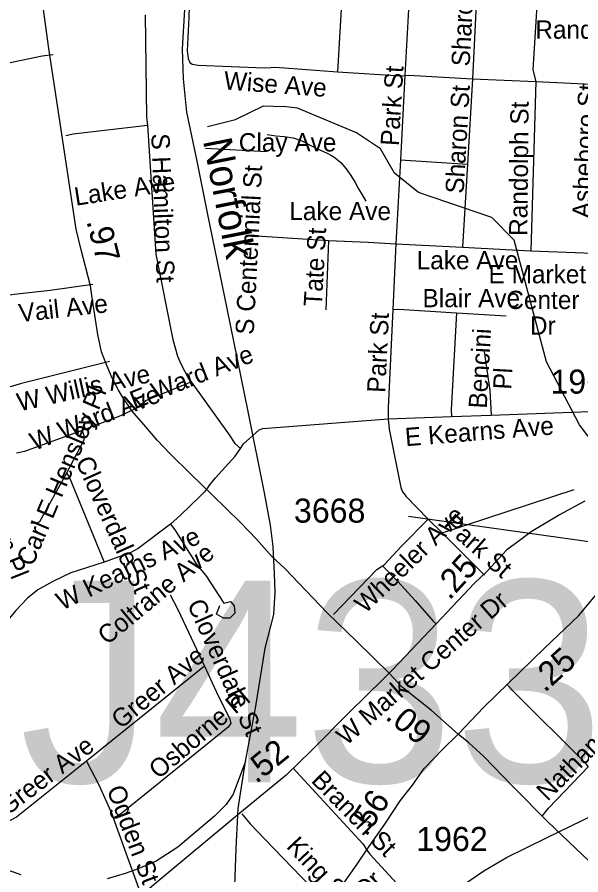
# Model space of a CAD drawing. Extents: x 1662474 to 1856135, y 779280 to 917889.
# Drawn here: x 1702696 to 1705631, y 797474 to 801937 of the extents above; entities that cross this region are included whole.
import ezdxf

# ---------------------------------------------------------------- set-up
doc = ezdxf.new("R2010")
doc.units = 0
for name, color, linetype in [('Exist Hydrographic Misc Water Feature', 7, 'Continuous'), ('Exist Railroad Mainline', 7, 'Continuous'), ('Exist Railroad Mainline Label', 7, 'Continuous'), ('Exist Railroad Siding', 7, 'Continuous'), ('Exist Road Non-System Structure Non-Sys Other Number Label', 7, 'Continuous'), ('Exist Road Non-System Type 51', 7, 'Continuous'), ('Exist Road Non-System Type 51 Label', 7, 'Continuous'), ('Exist Road Primary US Mileage Hundredths English Label', 7, 'Continuous'), ('Exist Road Primary US UnDivided 4 Lane Attributed', 7, 'Continuous'), ('Exist Road Secondary Mileage Hundredths English Label', 7, 'Continuous'), ('Exist Road Secondary Mileage Tenths English Label', 7, 'Continuous'), ('Exist Road Secondary Type 51 Attributed', 7, 'Continuous'), ('Exist Road Secondary Type 51 Label', 7, 'Continuous'), ('Exist Road Secondary Type 51 Number Label', 7, 'Continuous'), ('Exist Utilities Electrical Transmission Line', 7, 'Continuous')]:
    doc.layers.add(name, color=color, linetype=linetype)

msp = doc.modelspace()

# ---------------------------------------------------------------- linework, layer by layer
at = {"layer": 'Exist Hydrographic Misc Water Feature'}
for points in [[(1703687, 801367.3), (1703833.3, 801403.9), (1703978.1, 801474.6), (1704081, 801471.1)], [(1706601, 798213), (1706577, 798348), (1706572, 798673.1), (1706483, 799006.4), (1706318, 799183.7), (1706094, 799326.1), (1705772, 799621.6), (1705624, 799814.9), (1705452, 800143.4), (1705283, 800777), (1705167, 800894.3), (1704785, 801023.5), (1704661, 801124.5), (1704587, 801250.7), (1704463, 801335.3), (1704156, 801463), (1704081, 801471.1)]]:
    msp.add_lwpolyline(points, dxfattribs=at)
at = {"layer": 'Exist Railroad Mainline'}
for points in [[(1703884.2, 798063.9), (1703936.3, 798341.8), (1703986.3, 798653.6), (1704032.5, 798827.7), (1704039.1, 798943.5), (1704035.5, 799041.7), (1704028.2, 799181.7), (1704015.1, 799293.9), (1703984, 799461.9), (1703898.4, 799884.8), (1703789.5, 800421.4), (1703688.2, 800909.9), (1703631.6, 801196.6), (1703579.2, 801442.9), (1703562, 801614.9), (1703557, 801771.2), (1703568.1, 801976.8)], [(1703902.7, 796877.7), (1703877.1, 797023.6), (1703849.3, 797179.5), (1703827.9, 797366), (1703835.3, 797611.8), (1703846.1, 797818.5), (1703884.2, 798063.9)], [(1702716.6, 797473.2), (1702611, 797510)]]:
    msp.add_lwpolyline(points, dxfattribs=at)
at = {"layer": 'Exist Railroad Siding'}
msp.add_lwpolyline([(1703884.2, 798063.9), (1703838.4, 797940.6), (1703819.7, 797892.9), (1703783.3, 797840.6), (1703723, 797779.1), (1703532.1, 797618.1), (1703419.3, 797544.8), (1703326.5, 797504.4), (1703258.3, 797481), (1703164.9, 797453)], dxfattribs=at)
at = {"layer": 'Exist Road Non-System Type 51'}
for p, q in [((1704390.1, 802091), (1704363.1, 801651.9)), ((1704738.5, 802074.8), (1704713.8, 801633.8)), ((1705088.1, 802054.5), (1705066.9, 801616.2)), ((1704713.8, 801633.8), (1704692, 801193.4)), ((1705066.9, 801616.2), (1705041.4, 801171.4)), ((1705066.9, 801616.2), (1705395.9, 801601.8)), ((1705395.9, 801601.8), (1705370.1, 800720.9)), ((1705395.9, 801601.8), (1705723.2, 801585.8)), ((1703675.8, 801255.1), (1703993.4, 801237.2)), ((1704692, 801193.4), (1704667.4, 800756.4)), ((1704692, 801193.4), (1705041.4, 801171.4)), ((1705041.4, 801171.4), (1705014.9, 800739)), ((1703891.5, 800801.5), (1703970.5, 800796.5)), ((1703970.5, 800796.5), (1704316.9, 800773.9)), ((1704316.9, 800773.9), (1704303.4, 800412.9)), ((1704667.4, 800756.4), (1704651.4, 800415.4)), ((1704667.4, 800756.4), (1705014.9, 800739)), ((1705014.9, 800739), (1705370.1, 800720.9)), ((1705370.1, 800720.9), (1705692.8, 800708.1)), ((1704982.9, 800398.1), (1705241.9, 800383.2)), ((1704628, 799846.7), (1704957.9, 799858.5)), ((1704957.9, 799858.5), (1705164.6, 799865.9)), ((1705164.6, 799865.9), (1705677.9, 799884.2)), ((1704909.1, 799253.2), (1705596.1, 799478.2)), ((1704836.4, 799324.4), (1704909.1, 799253.2)), ((1704909.1, 799253.2), (1705128.5, 799032.8)), ((1703671.2, 798560.4), (1703056.1, 798065.1))]:
    msp.add_line(p, q, dxfattribs=at)
for points in [[(1703588.9, 802132.8), (1703594.9, 802113.6), (1703589.6, 801934.4), (1703580.8, 801761.4), (1703585.8, 801720.7), (1703594.4, 801700.7), (1703607, 801692.6), (1703638.5, 801687.6), (1703982.1, 801672.1), (1704016.9, 801674.4)], [(1705088.1, 802054.5), (1705357.9, 802037.4), (1705399.9, 802032.4), (1705403.9, 802025.1), (1705380.6, 801662.4), (1705395.9, 801601.8)], [(1703362.1, 801948.8), (1703370, 801413.9), (1703373.6, 801375.2)], [(1702882.9, 801741.4), (1702825.1, 801733.2), (1702401.2, 801645.9)], [(1704016.9, 801674.4), (1704035.9, 801676.4), (1704088.1, 801673.2), (1704363.1, 801651.9)], [(1704363.1, 801651.9), (1704695.9, 801631.9), (1704713.8, 801633.8)], [(1704713.8, 801633.8), (1704735.6, 801634.9), (1705066.9, 801616.2)], [(1702948.5, 801321.7), (1702987.6, 801328.9), (1703373.6, 801375.2)], [(1703373.6, 801375.2), (1703417.5, 800703.9), (1703506.8, 800259), (1703531.4, 800172.7), (1703549, 800128.9), (1703589.4, 800053.5), (1703600.9, 800039.6)], [(1703998.1, 801326.4), (1704042, 801319.8), (1704086.2, 801315), (1704133.4, 801308.7), (1704178.4, 801293), (1704221.1, 801271.4), (1704263.2, 801249.2), (1704306.4, 801230.4), (1704332.1, 801216.4)], [(1704332.1, 801216.4), (1704346.9, 801208.4), (1704350.9, 801205)], [(1704350.9, 801205), (1704381, 801180.1), (1704409.1, 801147.4), (1704433.6, 801112), (1704455.4, 801076.5), (1704473.8, 801042.7), (1704491.4, 801011.6), (1704510.9, 800978.4)], [(1704316.9, 800773.9), (1704524, 800765.9), (1704667.4, 800756.4)], [(1703089.1, 800545.6), (1702867.1, 800513.9), (1702679.4, 800493.4), (1702588.9, 800480.8)], [(1704651.4, 800415.4), (1704627.4, 799904.4), (1704628, 799846.7)], [(1704651.4, 800415.4), (1704681, 800416.8), (1704982.9, 800398.1)], [(1704982.9, 800398.1), (1704955.2, 799893.7), (1704957.9, 799858.5)], [(1705126.9, 800197.4), (1705146.4, 800065.6), (1705156, 799995.2), (1705164.6, 799865.9)], [(1703176, 800145.6), (1702718.2, 800029.6), (1702642.1, 800007.6)], [(1703310.1, 799898.7), (1703365.5, 799942.8), (1703600.9, 800039.6)], [(1703600.9, 800039.6), (1703800.1, 799762.9), (1703829.2, 799718.1), (1703858.4, 799692.9)], [(1703310.1, 799898.7), (1703233.8, 799862.2), (1703033.8, 799786.4)], [(1703955.9, 799789.8), (1703974.4, 799796.9), (1704628, 799846.7)], [(1704628, 799846.7), (1704632.6, 799792.9), (1704693.9, 799488.9), (1704700.9, 799471.1), (1704719.4, 799444.1), (1704836.4, 799324.4)], [(1703033.8, 799786.4), (1702733.8, 799676.4), (1702693.1, 799667.9)], [(1703033.8, 799786.4), (1703043.2, 799760.6), (1703042.4, 799736.2), (1702953.1, 799564)], [(1703858.4, 799692.9), (1703874.6, 799717), (1703955.9, 799789.8)], [(1703691.5, 799495), (1703728.2, 799539.6), (1703830.9, 799653.2), (1703858.4, 799692.9)], [(1702953.1, 799564), (1702811.8, 799310.8), (1702791.5, 799301.5), (1702767.4, 799303.1)], [(1702953.1, 799564), (1702965.8, 799545.6), (1703148.5, 799100.2)], [(1703691.5, 799495), (1703671.6, 799466.9), (1703649.2, 799444.1), (1703545.9, 799345.1), (1703494.1, 799299.4)], [(1704598.4, 799081.6), (1704606.1, 799086.1), (1704698.4, 799185.2), (1704836.4, 799324.4)], [(1703494.1, 799299.4), (1703326.6, 799172.2), (1703288.1, 799150.4), (1703148.5, 799100.2)], [(1703494.1, 799299.4), (1703517, 799269.8), (1703631.6, 799087.4), (1703678.6, 799030.7)], [(1703148.5, 799100.2), (1702975.8, 799045.1), (1702880.8, 799000.5), (1702803.6, 798956.9), (1702749, 798913.1), (1702689.4, 798849.9), (1702630.9, 798780.6)], [(1704342.1, 798828.9), (1704568.4, 799061.9), (1704598.4, 799081.6)], [(1704598.4, 799081.6), (1704677.4, 799000.8), (1704767.4, 798902.1), (1704861.9, 798793.2), (1704878.9, 798777.9)], [(1703678.6, 799030.7), (1703771.6, 798887.9), (1703807.2, 798895.5), (1703826.1, 798873.5), (1703829.2, 798835.4), (1703803.9, 798810.2), (1703769.8, 798808.9), (1703733.2, 798830.9), (1703750.6, 798875)], [(1703492, 798931.5), (1703532.1, 798855.4), (1703671.2, 798560.4)], [(1703671.2, 798560.4), (1703732.1, 798428.4), (1703803.1, 798284.8), (1703808.4, 798260.6), (1703802, 798252.2), (1703794.9, 798242.5), (1703240.1, 797795.2), (1703219.6, 797780.9), (1703196.2, 797770.1)], [(1705244.8, 798465.6), (1705276.8, 798431.2), (1705649.5, 798060.4), (1705668.4, 798036.2)], [(1703056.1, 798065.1), (1702692.9, 797774.2), (1702656.1, 797754.9), (1702609.1, 797739.1), (1702554.2, 797732.5), (1702488.4, 797735.2), (1702392.4, 797753.5), (1702207.5, 797796.9)], [(1703056.1, 798065.1), (1703121.9, 797939.6), (1703190.8, 797788.2), (1703196.2, 797770.1)], [(1704130.4, 798030.4), (1704494.9, 797635.2), (1704517.8, 797599.8)], [(1705428.5, 797779.8), (1705461.9, 797821), (1705668.4, 798036.2)], [(1703196.2, 797770.1), (1703336.6, 797382.4), (1703343.5, 797352.2)], [(1703865, 797792.1), (1703909.6, 797739.6), (1703985.8, 797658.8), (1704319.1, 797313.7)], [(1704517.8, 797599.8), (1704531.6, 797581.4), (1705036.1, 797034.7), (1705065.2, 796992.2)]]:
    msp.add_lwpolyline(points, dxfattribs=at)
at = {"layer": 'Exist Road Primary US UnDivided 4 Lane Attributed'}
for points in [[(1704023.2, 799128.4), (1703941.2, 799221.2), (1703856.4, 799308.1), (1703714.5, 799447.5), (1703598.9, 799560.4), (1703492.1, 799664.7), (1703424.4, 799736.3), (1703365.4, 799804.5), (1703294.9, 799886.7), (1703245, 799961.7), (1703223.1, 799995.8), (1703190.3, 800058), (1703159, 800133), (1703134, 800195.2), (1703115.3, 800284.6), (1703087.8, 800464.9), (1703077.2, 800538.6), (1703029.2, 800726), (1703002.2, 800833), (1702913.7, 801419.4), (1702861.3, 801773.7), (1702826.4, 802029.3)], [(1704632.2, 798523.9), (1704464.4, 798688.7), (1704309.9, 798836.5), (1704089.4, 799067.8), (1704023.2, 799128.4)], [(1704992, 798206.4), (1704852.5, 798329.2), (1704700.1, 798450.4), (1704632.2, 798523.9)], [(1706100.4, 797123), (1706060.3, 797167.7), (1706016.9, 797207.3), (1705814.5, 797411), (1705639.4, 797578.8), (1705459.4, 797750.1), (1705278.3, 797931.2), (1705123.4, 798090.8), (1705047.2, 798161.4), (1704992, 798206.4)]]:
    msp.add_lwpolyline(points, dxfattribs=at)
at = {"layer": 'Exist Road Secondary Type 51 Attributed'}
for points in [[(1705651.6, 799418.4), (1705596, 799389.2), (1705522.5, 799348.5), (1705441.1, 799300.1), (1705372.3, 799259.4), (1705309.8, 799212.5), (1705245.7, 799165.6), (1705142.4, 799054), (1705075, 798989.6), (1704876.7, 798780.5), (1704651, 798543.1), (1704632.2, 798523.9)], [(1704992, 798206.4), (1705126.4, 798345.7), (1705441.5, 798653.2), (1705618.2, 798821.2), (1705885.7, 799141.3)], [(1704632.2, 798523.9), (1704600.8, 798491.9), (1704427, 798319.9), (1704227, 798119.9), (1704096.2, 797991.9), (1703844.9, 797786.5), (1703419.5, 797432.7), (1703346.1, 797369.9), (1703192.9, 797237.2), (1702921.9, 796993.6), (1702843.5, 796926.3), (1702808, 796900.2), (1702682.8, 796827.3), (1702565.1, 796765.7)], [(1702565.1, 796765.7), (1702752.1, 796758), (1702933.3, 796784.2), (1703009.9, 796799.1), (1703051, 796810.3), (1703262.1, 796877.6), (1703570.3, 796974.7), (1703909.5, 797087.9), (1703975.8, 797113.6), (1704047.7, 797141.2), (1704165, 797202.1), (1704205.5, 797227.2), (1704271, 797279.1), (1704327.1, 797342.7), (1704388.1, 797418.2), (1704466.8, 797530), (1704526.2, 797619.2), (1704609.7, 797737.8), (1704689.6, 797858.6), (1704753.5, 797940.2), (1704815.7, 798027.2), (1704911.1, 798126.7), (1704992, 798206.4)]]:
    msp.add_lwpolyline(points, dxfattribs=at)
at = {"layer": 'Exist Road Secondary Type 51 Number Label'}
msp.add_line((1705743.6, 799197.4), (1704734.2, 799337.9), dxfattribs=at)
at = {"layer": 'Exist Utilities Electrical Transmission Line'}
msp.add_lwpolyline([(1704828.4, 797291.8), (1705125, 797495.5), (1705243.9, 797563.7), (1705455.5, 797668.7), (1705701.1, 797787.1)], dxfattribs=at)

# ---------------------------------------------------------------- texts
at = {"layer": 'Exist Railroad Mainline Label'}
msp.add_text('Norfolk', height=150, rotation=281.1679, dxfattribs=at).set_placement((1703662.5, 801294.1))
at = {"layer": 'Exist Road Non-System Structure Non-Sys Other Number Label'}
msp.add_text('J433', height=1049.86, dxfattribs=at).set_placement((1702707.6, 797955.3))
at = {"layer": 'Exist Road Non-System Type 51 Label'}
for s, rotation, p in [('Sharon St', 86.924, (1705051.5, 801678.6)), ('Wise Ave', 355.7612, (1703769.2, 801561.1)), ('Park St', 86.5312, (1704682.3, 801264.7)), ('Sharon St', 86.6897, (1705020.2, 801016.5)), ('Asheboro St', 87.2544, (1705680.2, 800888.2)), ('Randolph St', 89.4127, (1705352, 800797.9)), ('S Hamilton St', 272.0718, (1703394, 801330.3)), ('S Centennial St', 87.0908, (1703926.9, 800282.2)), ('Lake Ave', 8.8254, (1703001, 800955.2)), ('Tate St', 86.7974, (1704281.9, 800429.2)), ('Vail Ave', 6.452, (1702709, 800349.3)), ('Park St', 87.2937, (1704612.2, 799980.5)), ('Bencini ', 86.7579, (1705140.6, 799898.3)), ('E Ward Ave', 21.8129, (1703306.5, 799895)), ('W Willis Ave', 12.5694, (1702706.8, 799885)), ('   Pl', 86.7579, (1705262.4, 799891.4)), ('Carl E Hensley Pl', 67.0798, (1702775.6, 799073.4)), ('W Ward Ave', 21.2617, (1702785.3, 799679.8)), ('E Kearns Ave', 4.5557, (1704718.9, 799703.9)), ('Cloverdale St', 294.2153, (1702997.6, 799625.9)), ('Stanton Pl', 291.79, (1702452, 799548.9)), ('Wheeler Ave', 43.8933, (1704508.1, 798829.7)), ('Park St', 318.6842, (1704907.3, 799288.1)), ('W Kearns Ave', 26.0162, (1702929.2, 798847.8)), ('Coltrane Ave', 39.4887, (1703164.1, 798666.3)), ('Cloverdale St', 294.2153, (1703578.9, 798882.7)), ('Greer Ave', 39.6052, (1703235.5, 798229)), ('Nathan Hunt Dr', 45.0166, (1705457.3, 797853.4)), ('Osborne Pl', 40.2586, (1703431.9, 797968.3)), ('Greer Ave', 37.0416, (1702643.2, 797778.8)), ('Branch St', 314.4708, (1704222, 797960.2)), ('Ogden St', 290.888, (1703160.7, 797918.3)), ('King St', 313.1086, (1704092.6, 797618))]:
    msp.add_text(s, height=95, rotation=rotation, dxfattribs=at).set_placement(p)
for s, p in [('Randolph St', (1705393.4, 801824.5)), ('Clay Ave', (1703849.6, 801238)), ('Lake Ave', (1704112.6, 800880.4)), ('Lake Ave', (1704775.7, 800624.9)), ('Blair Ave', (1704806.3, 800427.3))]:
    msp.add_text(s, height=95, dxfattribs=at).set_placement(p)
at = {"layer": 'Exist Road Primary US Mileage Hundredths English Label'}
for s, rotation, p in [('.97', 284.3422, (1703055.7, 800875)), ('.09', 321.4841, (1704607.1, 798288.1))]:
    msp.add_text(s, height=125, rotation=rotation, dxfattribs=at).set_placement(p)
at = {"layer": 'Exist Road Secondary Mileage Hundredths English Label'}
msp.add_text('.52', height=125, rotation=39.2778, dxfattribs=at).set_placement((1703940.4, 797945.2))
at = {"layer": 'Exist Road Secondary Mileage Tenths English Label'}
for s, rotation, p in [('.25', 47.9015, (1704947, 798898.9)), ('.25', 42.2839, (1705443, 798419.1)), ('.56', 56.4054, (1704513, 797667.8))]:
    msp.add_text(s, height=125, rotation=rotation, dxfattribs=at).set_placement(p)
at = {"layer": 'Exist Road Secondary Type 51 Label'}
for s, p in [('E Market', (1705150, 800551.8)), (' Center', (1705207.4, 800418.1)), (' Dr', (1705330.2, 800284.4))]:
    msp.add_text(s, height=95, dxfattribs=at).set_placement(p)
for s, rotation, p in [('W Market Center Dr', 41.1379, (1704409.8, 798142.9)), ('S College Dr', 44.0707, (1704088, 796934.9))]:
    msp.add_text(s, height=95, rotation=rotation, dxfattribs=at).set_placement(p)
at = {"layer": 'Exist Road Secondary Type 51 Number Label'}
for s, p in [('1961', (1705472.5, 799977.7)), ('3668', (1704137.1, 799306.5)), ('1962', (1704773.9, 797598))]:
    msp.add_text(s, height=125, dxfattribs=at).set_placement(p)

doc.saveas('drawing.dxf')
